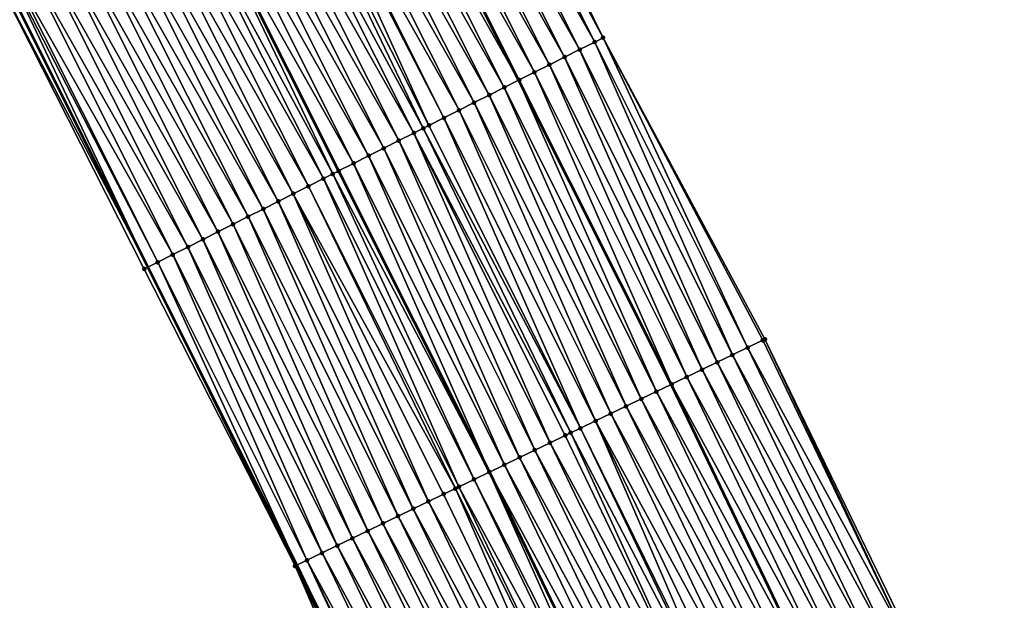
# Model space of a CAD drawing. Header units: feet. Extents: x 2017424 to 2024169, y 808042 to 818730.
# Tile 290 of 329: x 2023369 to 2023428, y 813389 to 813423. Entities that reach past the tile are written whole.
import ezdxf

# ---------------------------------------------------------------- set-up
doc = ezdxf.new("R2010")
doc.units = ezdxf.units.FT
doc.header["$MEASUREMENT"] = 0
for name, color, linetype, lineweight in [('EP_Travel Lane', 172, 'Continuous', 53), ('NB-Road Shots', 141, 'Continuous', 100), ('NB-Road X-Section', 40, 'Continuous', 13), ('STRIPING', 60, 'Continuous', 53)]:
    doc.layers.add(name, color=color, linetype=linetype, lineweight=lineweight)
doc.layers.add('I-77-MM15-17_NB-Surface-BORDER', color=7, linetype='Continuous')
doc.layers.add('I-77-MM15-17_NB-Surface-TIN', color=7, linetype='Continuous')

msp = doc.modelspace()

# ---------------------------------------------------------------- linework, layer by layer
at = {"layer": 'EP_Travel Lane'}
for points in [[(2023371.449695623, 813472.892696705, 326.5938106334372), (2023380.795184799, 813455.2186298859, 327.1322374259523), (2023390.02364402, 813437.2493236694, 327.7013616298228), (2023399.01652294, 813419.3938933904, 328.2628721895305), (2023408.070872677, 813401.3761900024, 328.8787481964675), (2023416.724848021, 813383.3546452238, 329.4557956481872), (2023425.378866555, 813365.3330105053, 330.0292703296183), (2023434.013600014, 813347.2615687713, 330.5942036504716), (2023442.604009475, 813329.208721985, 331.1415502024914), (2023451.244811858, 813311.0108459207, 331.6882756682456), (2023459.569727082, 813292.8331343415, 332.2104554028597), (2023467.895474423, 813274.6536058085, 332.6426963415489), (2023476.173951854, 813256.3434352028, 333.0959689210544), (2023484.331741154, 813238.0878300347, 333.524981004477), (2023492.490207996, 813219.8307086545, 333.8725731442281), (2023500.523173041, 813201.4333243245, 334.2589934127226), (2023508.520427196, 813183.1079765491, 334.7354333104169), (2023516.398043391, 813164.4391800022, 335.2132492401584), (2023523.936204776, 813145.9174991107, 335.5720610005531), (2023531.473768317, 813127.3972871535, 336.0061725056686), (2023538.035511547, 813111.2747198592, 336.4128975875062)], [(2023349.812466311, 813461.4026989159, 325.0343733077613), (2023359.122251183, 813443.7109964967, 325.6116527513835), (2023368.103608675, 813426.1983722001, 326.1246406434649), (2023377.053830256, 813408.3229158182, 326.7262671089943), (2023385.875022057, 813390.6683212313, 327.3341789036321), (2023394.530190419, 813372.6468372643, 327.8946966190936), (2023403.185622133, 813354.6248049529, 328.4334368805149), (2023411.782368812, 813336.6339787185, 328.9825244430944), (2023420.372991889, 813318.5806830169, 329.511720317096), (2023428.858886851, 813300.7223830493, 330.0091307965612), (2023437.182147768, 813282.5422272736, 330.4622820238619), (2023445.505345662, 813264.3622091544, 330.9222415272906), (2023453.668458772, 813246.2685382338, 331.3327702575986), (2023461.811636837, 813228.006736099, 331.7760458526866), (2023469.954345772, 813209.7444997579, 332.2092411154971), (2023477.905692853, 813191.5243459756, 332.6469170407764), (2023485.902966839, 813173.1989527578, 333.1211007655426), (2023493.506200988, 813155.1350730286, 333.5747173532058), (2023501.008854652, 813136.601273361, 334.0327772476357), (2023508.511752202, 813118.0668712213, 334.4599838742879), (2023515.046099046, 813101.9250791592, 334.8106257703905)]]:
    msp.add_polyline3d(points, dxfattribs=at)
at = {"layer": 'I-77-MM15-17_NB-Surface-BORDER', "color": 3, "linetype": 'Continuous', "lineweight": -3}
for points in [[(2023445.196295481, 813264.2199732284, 330.8909590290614), (2023435.971374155, 813281.9846266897, 330.3250207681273), (2023427.644568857, 813300.1632838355, 329.8769377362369), (2023419.689188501, 813318.2532894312, 329.4455673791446), (2023410.367635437, 813335.9564294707, 328.8391103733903), (2023402.256806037, 813354.1756672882, 328.334848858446), (2023393.730660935, 813372.2604487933, 327.817301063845), (2023385.769890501, 813390.6175550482, 327.3253163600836), (2023376.831947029, 813408.2109168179, 326.7063107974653), (2023367.77600941, 813426.0329777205, 326.0941934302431), (2023358.658622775, 813443.4645329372, 325.5699992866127), (2023349.446842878, 813461.2084334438, 325.0046189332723), (2023340.102377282, 813478.8820201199, 324.4342454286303)], [(2023376.349225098, 813475.4955892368, 326.9813346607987), (2023385.594028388, 813457.7634023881, 327.3669662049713), (2023395.219188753, 813439.861277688, 327.8599278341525), (2023404.032405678, 813421.9148756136, 328.3969720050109), (2023413.62136411, 813404.0463406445, 329.0212054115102), (2023422.334390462, 813386.0538389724, 329.6202843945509), (2023430.380668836, 813367.7397636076, 330.175651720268), (2023439.014377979, 813349.6470870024, 330.78885682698), (2023447.551720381, 813331.5693578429, 331.3483854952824), (2023455.318126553, 813312.8794388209, 331.8512837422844), (2023463.962987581, 813294.8482935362, 332.3778491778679), (2023473.032376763, 813277.0099985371, 332.8437455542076)]]:
    msp.add_polyline3d(points, dxfattribs=at)
at = {"layer": 'I-77-MM15-17_NB-Surface-TIN', "color": 128, "linetype": 'Continuous', "lineweight": -3}
for points in [[(2023403.531867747, 813421.6632609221, 328.3822950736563), (2023394.56680422, 813439.5332059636, 327.8371359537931), (2023393.673349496, 813439.0840519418, 327.8102210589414)], [(2023404.032405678, 813421.9148756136, 328.3969720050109), (2023395.219188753, 813439.861277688, 327.8599278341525), (2023394.56680422, 813439.5332059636, 327.8371359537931)], [(2023403.531867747, 813421.6632609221, 328.3822950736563), (2023404.032405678, 813421.9148756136, 328.3969720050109), (2023394.56680422, 813439.5332059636, 327.8371359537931)], [(2023402.638348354, 813421.2142358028, 328.3600893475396), (2023393.673349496, 813439.0840519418, 327.8102210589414), (2023392.779874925, 813438.6349374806, 327.784751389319)], [(2023402.638348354, 813421.2142358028, 328.3600893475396), (2023403.531867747, 813421.6632609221, 328.3822950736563), (2023393.673349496, 813439.0840519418, 327.8102210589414)], [(2023400.851338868, 813420.3161271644, 328.3135444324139), (2023391.886425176, 813438.1857735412, 327.7574741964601), (2023390.993032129, 813437.7364965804, 327.7260680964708)], [(2023401.744824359, 813420.7652198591, 328.3382188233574), (2023392.779874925, 813438.6349374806, 327.784751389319), (2023391.886425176, 813438.1857735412, 327.7574741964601)], [(2023400.851338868, 813420.3161271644, 328.3135444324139), (2023401.744824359, 813420.7652198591, 328.3382188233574), (2023391.886425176, 813438.1857735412, 327.7574741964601)], [(2023401.744824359, 813420.7652198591, 328.3382188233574), (2023402.638348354, 813421.2142358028, 328.3600893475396), (2023392.779874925, 813438.6349374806, 327.784751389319)], [(2023399.957843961, 813419.8670532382, 328.2895556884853), (2023390.993032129, 813437.7364965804, 327.7260680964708), (2023390.099496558, 813437.2875037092, 327.7050403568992)], [(2023399.957843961, 813419.8670532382, 328.2895556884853), (2023400.851338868, 813420.3161271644, 328.3135444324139), (2023390.993032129, 813437.7364965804, 327.7260680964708)], [(2023389.206267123, 813436.8379006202, 327.6617201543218), (2023399.01652294, 813419.3938933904, 328.2628721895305), (2023390.02364402, 813437.2493236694, 327.7013616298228)], [(2023399.064357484, 813419.4179625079, 328.2649530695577), (2023390.099496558, 813437.2875037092, 327.7050403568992), (2023390.02364402, 813437.2493236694, 327.7013616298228)], [(2023399.064357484, 813419.4179625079, 328.2649530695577), (2023390.02364402, 813437.2493236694, 327.7013616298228), (2023399.01652294, 813419.3938933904, 328.2628721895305)], [(2023399.064357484, 813419.4179625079, 328.2649530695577), (2023399.957843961, 813419.8670532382, 328.2895556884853), (2023390.099496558, 813437.2875037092, 327.7050403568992)], [(2023398.171066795, 813418.9684815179, 328.2260934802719), (2023389.206267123, 813436.8379006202, 327.6617201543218), (2023388.313323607, 813436.3877276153, 327.5975797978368)], [(2023398.171066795, 813418.9684815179, 328.2260934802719), (2023399.01652294, 813419.3938933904, 328.2628721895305), (2023389.206267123, 813436.8379006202, 327.6617201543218)], [(2023396.384801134, 813418.0688902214, 328.1253841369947), (2023387.420194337, 813435.9379248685, 327.5469656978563), (2023386.52714878, 813435.4879552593, 327.4902557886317)], [(2023397.277967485, 813418.5186190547, 328.1732979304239), (2023388.313323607, 813436.3877276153, 327.5975797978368), (2023387.420194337, 813435.9379248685, 327.5469656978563)], [(2023396.384801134, 813418.0688902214, 328.1253841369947), (2023397.277967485, 813418.5186190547, 328.1732979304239), (2023387.420194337, 813435.9379248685, 327.5469656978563)], [(2023397.277967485, 813418.5186190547, 328.1732979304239), (2023398.171066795, 813418.9684815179, 328.2260934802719), (2023388.313323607, 813436.3877276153, 327.5975797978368)], [(2023395.491705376, 813417.6190206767, 328.0723298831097), (2023386.52714878, 813435.4879552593, 327.4902557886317), (2023385.634072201, 813435.0380474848, 327.4358048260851)], [(2023395.491705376, 813417.6190206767, 328.0723298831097), (2023396.384801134, 813418.0688902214, 328.1253841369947), (2023386.52714878, 813435.4879552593, 327.4902557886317)], [(2023393.705501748, 813416.7193057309, 327.96710339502), (2023385.445717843, 813434.9431426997, 327.423825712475), (2023384.741056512, 813434.5880183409, 327.3769199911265)], [(2023394.598610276, 813417.1691498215, 328.019227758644), (2023385.634072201, 813435.0380474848, 327.4358048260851), (2023385.445717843, 813434.9431426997, 327.423825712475)], [(2023393.705501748, 813416.7193057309, 327.96710339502), (2023394.598610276, 813417.1691498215, 328.019227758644), (2023385.445717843, 813434.9431426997, 327.423825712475)], [(2023394.598610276, 813417.1691498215, 328.019227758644), (2023395.491705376, 813417.6190206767, 328.0723298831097), (2023385.634072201, 813435.0380474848, 327.4358048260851)], [(2023392.812449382, 813416.2693496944, 327.9108894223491), (2023383.848099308, 813434.1378726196, 327.3137763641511), (2023382.955213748, 813433.6875840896, 327.2454156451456)], [(2023393.375175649, 813416.5528973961, 327.9469926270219), (2023384.741056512, 813434.5880183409, 327.3769199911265), (2023383.848099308, 813434.1378726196, 327.3137763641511)], [(2023392.812449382, 813416.2693496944, 327.9108894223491), (2023393.375175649, 813416.5528973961, 327.9469926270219), (2023383.848099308, 813434.1378726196, 327.3137763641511)], [(2023393.375175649, 813416.5528973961, 327.9469926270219), (2023393.705501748, 813416.7193057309, 327.96710339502), (2023384.741056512, 813434.5880183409, 327.3769199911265)], [(2023391.919518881, 813415.8191507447, 327.8458013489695), (2023382.955213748, 813433.6875840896, 327.2454156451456), (2023382.062350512, 813433.2372510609, 327.1754293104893)], [(2023391.919518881, 813415.8191507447, 327.8458013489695), (2023392.812449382, 813416.2693496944, 327.9108894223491), (2023382.955213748, 813433.6875840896, 327.2454156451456)], [(2023391.026551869, 813415.3690245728, 327.783371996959), (2023382.062350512, 813433.2372510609, 327.1754293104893), (2023381.16939456, 813432.7871028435, 327.1121944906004)], [(2023391.026551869, 813415.3690245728, 327.783371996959), (2023391.919518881, 813415.8191507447, 327.8458013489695), (2023382.062350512, 813433.2372510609, 327.1754293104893)], [(2023389.240588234, 813414.4688312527, 327.6606695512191), (2023380.27643078, 813432.3369702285, 327.049529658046), (2023379.392026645, 813431.8911783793, 326.9882228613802)], [(2023390.133580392, 813414.9189072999, 327.7212677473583), (2023381.16939456, 813432.7871028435, 327.1121944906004), (2023380.27643078, 813432.3369702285, 327.049529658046)], [(2023389.240588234, 813414.4688312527, 327.6606695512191), (2023390.133580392, 813414.9189072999, 327.7212677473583), (2023380.27643078, 813432.3369702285, 327.049529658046)], [(2023390.133580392, 813414.9189072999, 327.7212677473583), (2023391.026551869, 813415.3690245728, 327.783371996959), (2023381.16939456, 813432.7871028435, 327.1121944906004)], [(2023388.00380945, 813413.8456203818, 327.5807322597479), (2023379.38345651, 813431.8868585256, 326.9876287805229), (2023378.490525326, 813431.4366609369, 326.9225903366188)], [(2023379.38345651, 813431.8868585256, 326.9876287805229), (2023388.356058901, 813414.0232423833, 327.6071202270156), (2023379.392026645, 813431.8911783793, 326.9882228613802)], [(2023388.347506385, 813414.0189339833, 327.6066024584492), (2023388.356058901, 813414.0232423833, 327.6071202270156), (2023379.38345651, 813431.8868585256, 326.9876287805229)], [(2023388.00380945, 813413.8456203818, 327.5807322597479), (2023388.347506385, 813414.0189339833, 327.6066024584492), (2023379.38345651, 813431.8868585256, 326.9876287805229)], [(2023389.240588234, 813414.4688312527, 327.6606695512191), (2023379.392026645, 813431.8911783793, 326.9882228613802), (2023388.356058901, 813414.0232423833, 327.6071202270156)], [(2023387.454672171, 813413.5685431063, 327.5345029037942), (2023378.490525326, 813431.4366609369, 326.9225903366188), (2023377.597576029, 813430.9864994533, 326.8588708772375)], [(2023387.454672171, 813413.5685431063, 327.5345029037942), (2023388.00380945, 813413.8456203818, 327.5807322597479), (2023378.490525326, 813431.4366609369, 326.9225903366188)], [(2023386.561751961, 813413.1183236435, 327.4686654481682), (2023377.597576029, 813430.9864994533, 326.8588708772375), (2023376.704711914, 813430.5361681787, 326.7889486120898)], [(2023386.561751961, 813413.1183236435, 327.4686654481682), (2023387.454672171, 813413.5685431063, 327.5345029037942), (2023377.597576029, 813430.9864994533, 326.8588708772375)], [(2023384.775975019, 813412.2177581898, 327.3323682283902), (2023375.811813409, 813430.0859054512, 326.7215305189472), (2023374.918827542, 813429.635816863, 326.6604740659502)], [(2023385.668828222, 813412.6681112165, 327.4030850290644), (2023376.704711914, 813430.5361681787, 326.7889486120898), (2023375.811813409, 813430.0859054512, 326.7215305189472)], [(2023384.775975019, 813412.2177581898, 327.3323682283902), (2023385.668828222, 813412.6681112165, 327.4030850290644), (2023375.811813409, 813430.0859054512, 326.7215305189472)], [(2023385.668828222, 813412.6681112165, 327.4030850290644), (2023386.561751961, 813413.1183236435, 327.4686654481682), (2023376.704711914, 813430.5361681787, 326.7889486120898)], [(2023383.88307331, 813411.7675018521, 327.2651836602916), (2023374.918827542, 813429.635816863, 326.6604740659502), (2023374.025832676, 813429.1857462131, 326.6000729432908)], [(2023383.88307331, 813411.7675018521, 327.2651836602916), (2023384.775975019, 813412.2177581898, 327.3323682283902), (2023374.918827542, 813429.635816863, 326.6604740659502)], [(2023382.990168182, 813411.3172523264, 327.1982479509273), (2023374.025832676, 813429.1857462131, 326.6000729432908), (2023373.132886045, 813428.7355794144, 326.5361593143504)], [(2023382.990168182, 813411.3172523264, 327.1982479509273), (2023383.88307331, 813411.7675018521, 327.2651836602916), (2023374.025832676, 813429.1857462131, 326.6000729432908)], [(2023381.204362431, 813410.4167442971, 327.0640485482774), (2023372.240016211, 813428.2852595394, 326.4666534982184), (2023371.34717881, 813427.8348750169, 326.3947859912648)], [(2023382.097236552, 813410.8670556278, 327.1332421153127), (2023373.132886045, 813428.7355794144, 326.5361593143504), (2023372.240016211, 813428.2852595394, 326.4666534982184)], [(2023381.204362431, 813410.4167442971, 327.0640485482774), (2023382.097236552, 813410.8670556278, 327.1332421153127), (2023372.240016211, 813428.2852595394, 326.4666534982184)], [(2023382.097236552, 813410.8670556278, 327.1332421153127), (2023382.990168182, 813411.3172523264, 327.1982479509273), (2023373.132886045, 813428.7355794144, 326.5361593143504)], [(2023380.311525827, 813409.9663581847, 326.9921230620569), (2023371.34717881, 813427.8348750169, 326.3947859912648), (2023370.454378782, 813427.3844159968, 326.3201969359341)], [(2023380.311525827, 813409.9663581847, 326.9921230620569), (2023381.204362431, 813410.4167442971, 327.0640485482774), (2023371.34717881, 813427.8348750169, 326.3947859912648)], [(2023379.418699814, 813409.5159509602, 326.9194263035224), (2023370.454378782, 813427.3844159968, 326.3201969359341), (2023369.56154727, 813426.9340197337, 326.2479005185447)], [(2023379.418699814, 813409.5159509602, 326.9194263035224), (2023380.311525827, 813409.9663581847, 326.9921230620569), (2023370.454378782, 813427.3844159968, 326.3201969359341)], [(2023377.632988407, 813408.6152548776, 326.778356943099), (2023368.668702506, 813426.4836498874, 326.17656915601), (2023368.481436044, 813426.3891252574, 326.1597560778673)], [(2023378.525835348, 813409.0656203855, 326.8495297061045), (2023369.56154727, 813426.9340197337, 326.2479005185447), (2023368.668702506, 813426.4836498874, 326.17656915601)], [(2023377.632988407, 813408.6152548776, 326.778356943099), (2023378.525835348, 813409.0656203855, 326.8495297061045), (2023368.668702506, 813426.4836498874, 326.17656915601)], [(2023378.525835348, 813409.0656203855, 326.8495297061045), (2023379.418699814, 813409.5159509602, 326.9194263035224), (2023369.56154727, 813426.9340197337, 326.2479005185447)], [(2023367.77600941, 813426.0329777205, 326.0941934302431), (2023377.053830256, 813408.3229158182, 326.7262671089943), (2023368.103608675, 813426.1983722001, 326.1246406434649)], [(2023376.831947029, 813408.2109168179, 326.7063107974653), (2023377.053830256, 813408.3229158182, 326.7262671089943), (2023367.77600941, 813426.0329777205, 326.0941934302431)], [(2023368.481436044, 813426.3891252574, 326.1597560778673), (2023368.103608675, 813426.1983722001, 326.1246406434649), (2023377.053830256, 813408.3229158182, 326.7262671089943)], [(2023377.632988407, 813408.6152548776, 326.778356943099), (2023368.481436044, 813426.3891252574, 326.1597560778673), (2023377.053830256, 813408.3229158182, 326.7262671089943)], [(2023412.596260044, 813403.5531519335, 328.9933985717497), (2023404.032405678, 813421.9148756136, 328.3969720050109), (2023403.531867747, 813421.6632609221, 328.3822950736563)], [(2023412.596260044, 813403.5531519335, 328.9933985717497), (2023413.497393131, 813403.9866950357, 329.0177837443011), (2023404.032405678, 813421.9148756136, 328.3969720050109)], [(2023413.497393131, 813403.9866950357, 329.0177837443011), (2023413.62136411, 813404.0463406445, 329.0212054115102), (2023404.032405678, 813421.9148756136, 328.3969720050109)], [(2023411.695104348, 813403.119655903, 328.9708829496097), (2023403.531867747, 813421.6632609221, 328.3822950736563), (2023402.638348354, 813421.2142358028, 328.3600893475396)], [(2023411.695104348, 813403.119655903, 328.9708829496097), (2023412.596260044, 813403.5531519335, 328.9933985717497), (2023403.531867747, 813421.6632609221, 328.3822950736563)], [(2023409.892758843, 813402.2527348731, 328.928672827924), (2023401.744824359, 813420.7652198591, 328.3382188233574), (2023400.851338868, 813420.3161271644, 328.3135444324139)], [(2023410.793923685, 813402.6862118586, 328.9504320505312), (2023402.638348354, 813421.2142358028, 328.3600893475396), (2023401.744824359, 813420.7652198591, 328.3382188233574)], [(2023409.892758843, 813402.2527348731, 328.928672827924), (2023410.793923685, 813402.6862118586, 328.9504320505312), (2023401.744824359, 813420.7652198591, 328.3382188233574)], [(2023410.793923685, 813402.6862118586, 328.9504320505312), (2023411.695104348, 813403.119655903, 328.9708829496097), (2023402.638348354, 813421.2142358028, 328.3600893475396)], [(2023408.991621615, 813401.8192003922, 328.9046300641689), (2023400.851338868, 813420.3161271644, 328.3135444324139), (2023399.957843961, 813419.8670532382, 328.2895556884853)], [(2023408.991621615, 813401.8192003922, 328.9046300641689), (2023409.892758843, 813402.2527348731, 328.928672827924), (2023400.851338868, 813420.3161271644, 328.3135444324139)], [(2023408.090495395, 813401.385642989, 328.87967690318), (2023399.957843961, 813419.8670532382, 328.2895556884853), (2023399.064357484, 813419.4179625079, 328.2649530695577)], [(2023408.090495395, 813401.385642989, 328.87967690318), (2023408.991621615, 813401.8192003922, 328.9046300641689), (2023399.957843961, 813419.8670532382, 328.2895556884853)], [(2023406.288788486, 813400.5173923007, 328.7846568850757), (2023398.171066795, 813418.9684815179, 328.2260934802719), (2023397.277967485, 813418.5186190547, 328.1732979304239)], [(2023407.189583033, 813400.9516403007, 328.8370383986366), (2023399.01652294, 813419.3938933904, 328.2628721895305), (2023398.171066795, 813418.9684815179, 328.2260934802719)], [(2023406.288788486, 813400.5173923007, 328.7846568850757), (2023407.189583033, 813400.9516403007, 328.8370383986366), (2023398.171066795, 813418.9684815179, 328.2260934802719)], [(2023399.064357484, 813419.4179625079, 328.2649530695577), (2023399.01652294, 813419.3938933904, 328.2628721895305), (2023408.070872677, 813401.3761900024, 328.8787481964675)], [(2023407.189583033, 813400.9516403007, 328.8370383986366), (2023408.070872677, 813401.3761900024, 328.8787481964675), (2023399.01652294, 813419.3938933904, 328.2628721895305)], [(2023408.090495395, 813401.385642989, 328.87967690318), (2023399.064357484, 813419.4179625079, 328.2649530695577), (2023408.070872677, 813401.3761900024, 328.8787481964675)], [(2023405.387959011, 813400.083217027, 328.7351638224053), (2023397.277967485, 813418.5186190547, 328.1732979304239), (2023396.384801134, 813418.0688902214, 328.1253841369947)], [(2023405.387959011, 813400.083217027, 328.7351638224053), (2023406.288788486, 813400.5173923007, 328.7846568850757), (2023397.277967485, 813418.5186190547, 328.1732979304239)], [(2023404.487159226, 813399.6489799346, 328.683215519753), (2023396.384801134, 813418.0688902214, 328.1253841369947), (2023395.491705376, 813417.6190206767, 328.0723298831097)], [(2023404.487159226, 813399.6489799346, 328.683215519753), (2023405.387959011, 813400.083217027, 328.7351638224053), (2023396.384801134, 813418.0688902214, 328.1253841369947)], [(2023402.685496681, 813398.7806368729, 328.58452671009), (2023394.598610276, 813417.1691498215, 328.019227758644), (2023393.705501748, 813416.7193057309, 327.96710339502)], [(2023403.586321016, 813399.2148228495, 328.6344448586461), (2023395.491705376, 813417.6190206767, 328.0723298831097), (2023394.598610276, 813417.1691498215, 328.019227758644)], [(2023402.685496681, 813398.7806368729, 328.58452671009), (2023403.586321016, 813399.2148228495, 328.6344448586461), (2023394.598610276, 813417.1691498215, 328.019227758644)], [(2023403.586321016, 813399.2148228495, 328.6344448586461), (2023404.487159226, 813399.6489799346, 328.683215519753), (2023395.491705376, 813417.6190206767, 328.0723298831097)], [(2023402.114445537, 813398.5053282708, 328.5506509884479), (2023393.375175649, 813416.5528973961, 327.9469926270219), (2023392.812449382, 813416.2693496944, 327.9108894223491)], [(2023402.685496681, 813398.7806368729, 328.58452671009), (2023393.705501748, 813416.7193057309, 327.96710339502), (2023393.375175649, 813416.5528973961, 327.9469926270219)], [(2023402.114445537, 813398.5053282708, 328.5506509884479), (2023402.685496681, 813398.7806368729, 328.58452671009), (2023393.375175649, 813416.5528973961, 327.9469926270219)], [(2023400.884046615, 813397.9118513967, 328.4682665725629), (2023392.812449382, 813416.2693496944, 327.9108894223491), (2023391.919518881, 813415.8191507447, 327.8458013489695)], [(2023400.884046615, 813397.9118513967, 328.4682665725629), (2023401.784727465, 813398.3463361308, 328.5300504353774), (2023392.812449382, 813416.2693496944, 327.9108894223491)], [(2023401.784727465, 813398.3463361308, 328.5300504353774), (2023402.114445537, 813398.5053282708, 328.5506509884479), (2023392.812449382, 813416.2693496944, 327.9108894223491)], [(2023399.983367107, 813397.4773638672, 328.4063716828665), (2023391.919518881, 813415.8191507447, 327.8458013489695), (2023391.026551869, 813415.3690245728, 327.783371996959)], [(2023399.983367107, 813397.4773638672, 328.4063716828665), (2023400.884046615, 813397.9118513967, 328.4682665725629), (2023391.919518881, 813415.8191507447, 327.8458013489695)], [(2023398.181897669, 813396.6086187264, 328.291713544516), (2023390.133580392, 813414.9189072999, 327.7212677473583), (2023389.240588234, 813414.4688312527, 327.6606695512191)], [(2023399.082644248, 813397.0429666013, 328.3480617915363), (2023391.026551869, 813415.3690245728, 327.783371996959), (2023390.133580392, 813414.9189072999, 327.7212677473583)], [(2023398.181897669, 813396.6086187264, 328.291713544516), (2023399.082644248, 813397.0429666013, 328.3480617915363), (2023390.133580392, 813414.9189072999, 327.7212677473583)], [(2023399.082644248, 813397.0429666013, 328.3480617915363), (2023399.983367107, 813397.4773638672, 328.4063716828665), (2023391.026551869, 813415.3690245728, 327.783371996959)], [(2023389.240588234, 813414.4688312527, 327.6606695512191), (2023388.356058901, 813414.0232423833, 327.6071202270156), (2023397.289673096, 813396.178372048, 328.2356341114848)], [(2023398.181897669, 813396.6086187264, 328.291713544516), (2023389.240588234, 813414.4688312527, 327.6606695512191), (2023397.289673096, 813396.178372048, 328.2356341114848)], [(2023396.380479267, 813395.7397673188, 328.1728348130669), (2023388.00380945, 813413.8456203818, 327.5807322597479), (2023387.454672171, 813413.5685431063, 327.5345029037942)], [(2023397.281154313, 813396.1742641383, 328.235098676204), (2023388.347506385, 813414.0189339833, 327.6066024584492), (2023388.00380945, 813413.8456203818, 327.5807322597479)], [(2023396.380479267, 813395.7397673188, 328.1728348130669), (2023397.281154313, 813396.1742641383, 328.235098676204), (2023388.00380945, 813413.8456203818, 327.5807322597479)], [(2023397.281154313, 813396.1742641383, 328.235098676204), (2023388.356058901, 813414.0232423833, 327.6071202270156), (2023388.347506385, 813414.0189339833, 327.6066024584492)], [(2023397.281154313, 813396.1742641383, 328.235098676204), (2023397.289673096, 813396.178372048, 328.2356341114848), (2023388.356058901, 813414.0232423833, 327.6071202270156)], [(2023395.272069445, 813395.2048971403, 328.0910618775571), (2023386.561751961, 813413.1183236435, 327.4686654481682), (2023385.668828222, 813412.6681112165, 327.4030850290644)], [(2023395.479845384, 813395.3051847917, 328.1071669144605), (2023387.454672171, 813413.5685431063, 327.5345029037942), (2023386.561751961, 813413.1183236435, 327.4686654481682)], [(2023395.272069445, 813395.2048971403, 328.0910618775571), (2023395.479845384, 813395.3051847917, 328.1071669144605), (2023386.561751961, 813413.1183236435, 327.4686654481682)], [(2023395.479845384, 813395.3051847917, 328.1071669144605), (2023396.380479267, 813395.7397673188, 328.1728348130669), (2023387.454672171, 813413.5685431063, 327.5345029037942)], [(2023393.678780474, 813394.4355973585, 327.9590555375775), (2023385.668828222, 813412.6681112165, 327.4030850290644), (2023384.775975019, 813412.2177581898, 327.3323682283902)], [(2023393.678780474, 813394.4355973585, 327.9590555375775), (2023394.579308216, 813394.8704008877, 328.0335009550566), (2023385.668828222, 813412.6681112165, 327.4030850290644)], [(2023394.579308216, 813394.8704008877, 328.0335009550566), (2023395.272069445, 813395.2048971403, 328.0910618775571), (2023385.668828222, 813412.6681112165, 327.4030850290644)], [(2023392.778178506, 813394.0009483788, 327.8907483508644), (2023384.775975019, 813412.2177581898, 327.3323682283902), (2023383.88307331, 813411.7675018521, 327.2651836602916)], [(2023392.778178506, 813394.0009483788, 327.8907483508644), (2023393.678780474, 813394.4355973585, 327.9590555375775), (2023384.775975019, 813412.2177581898, 327.3323682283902)], [(2023390.976951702, 813393.1316980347, 327.7560251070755), (2023382.990168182, 813411.3172523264, 327.1982479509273), (2023382.097236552, 813410.8670556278, 327.1332421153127)], [(2023391.877566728, 813393.5663198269, 327.8232524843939), (2023383.88307331, 813411.7675018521, 327.2651836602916), (2023382.990168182, 813411.3172523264, 327.1982479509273)], [(2023390.976951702, 813393.1316980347, 327.7560251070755), (2023391.877566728, 813393.5663198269, 327.8232524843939), (2023382.990168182, 813411.3172523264, 327.1982479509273)], [(2023391.877566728, 813393.5663198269, 327.8232524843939), (2023392.778178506, 813394.0009483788, 327.8907483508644), (2023383.88307331, 813411.7675018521, 327.2651836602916)], [(2023390.076408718, 813392.6969262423, 327.6828401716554), (2023382.097236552, 813410.8670556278, 327.1332421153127), (2023381.204362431, 813410.4167442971, 327.0640485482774)], [(2023390.076408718, 813392.6969262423, 327.6828401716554), (2023390.976951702, 813393.1316980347, 327.7560251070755), (2023382.097236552, 813410.8670556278, 327.1332421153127)], [(2023389.175902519, 813392.2620778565, 327.6066131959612), (2023381.204362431, 813410.4167442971, 327.0640485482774), (2023380.311525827, 813409.9663581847, 326.9921230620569)], [(2023389.175902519, 813392.2620778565, 327.6066131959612), (2023390.076408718, 813392.6969262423, 327.6828401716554), (2023381.204362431, 813410.4167442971, 327.0640485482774)], [(2023388.275423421, 813391.8271730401, 327.528144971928), (2023380.311525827, 813409.9663581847, 326.9921230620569), (2023379.418699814, 813409.5159509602, 326.9194263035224)], [(2023388.275423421, 813391.8271730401, 327.528144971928), (2023389.175902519, 813392.2620778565, 327.6066131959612), (2023380.311525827, 813409.9663581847, 326.9921230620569)], [(2023386.474302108, 813390.9577030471, 327.3846979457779), (2023378.525835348, 813409.0656203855, 326.8495297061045), (2023377.632988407, 813408.6152548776, 326.778356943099)], [(2023387.374884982, 813391.392391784, 327.4545841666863), (2023379.418699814, 813409.5159509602, 326.9194263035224), (2023378.525835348, 813409.0656203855, 326.8495297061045)], [(2023386.474302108, 813390.9577030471, 327.3846979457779), (2023387.374884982, 813391.392391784, 327.4545841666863), (2023378.525835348, 813409.0656203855, 326.8495297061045)], [(2023387.374884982, 813391.392391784, 327.4545841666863), (2023388.275423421, 813391.8271730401, 327.528144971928), (2023379.418699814, 813409.5159509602, 326.9194263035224)], [(2023377.632988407, 813408.6152548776, 326.778356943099), (2023377.053830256, 813408.3229158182, 326.7262671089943), (2023385.875022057, 813390.6683212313, 327.3341789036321)], [(2023386.474302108, 813390.9577030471, 327.3846979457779), (2023377.632988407, 813408.6152548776, 326.778356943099), (2023385.875022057, 813390.6683212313, 327.3341789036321)], [(2023385.769890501, 813390.6175550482, 327.3253163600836), (2023377.053830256, 813408.3229158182, 326.7262671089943), (2023376.831947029, 813408.2109168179, 326.7063107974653)], [(2023385.769890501, 813390.6175550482, 327.3253163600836), (2023385.875022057, 813390.6683212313, 327.3341789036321), (2023377.053830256, 813408.3229158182, 326.7262671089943)], [(2023422.152132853, 813385.9661371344, 329.6148331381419), (2023413.497393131, 813403.9866950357, 329.0177837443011), (2023412.596260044, 813403.5531519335, 328.9933985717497)], [(2023422.152132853, 813385.9661371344, 329.6148331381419), (2023413.62136411, 813404.0463406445, 329.0212054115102), (2023413.497393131, 813403.9866950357, 329.0177837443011)], [(2023422.152132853, 813385.9661371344, 329.6148331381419), (2023422.334390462, 813386.0538389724, 329.6202843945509), (2023413.62136411, 813404.0463406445, 329.0212054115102)], [(2023421.251016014, 813385.5325601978, 329.5891041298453), (2023412.596260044, 813403.5531519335, 328.9933985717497), (2023411.695104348, 813403.119655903, 328.9708829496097)], [(2023421.251016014, 813385.5325601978, 329.5891041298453), (2023422.152132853, 813385.9661371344, 329.6148331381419), (2023412.596260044, 813403.5531519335, 328.9933985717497)], [(2023419.448764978, 813384.6654424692, 329.5390816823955), (2023410.793923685, 813402.6862118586, 328.9504320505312), (2023409.892758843, 813402.2527348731, 328.928672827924)], [(2023420.34989598, 813385.0989899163, 329.5636394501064), (2023411.695104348, 813403.119655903, 328.9708829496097), (2023410.793923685, 813402.6862118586, 328.9504320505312)], [(2023419.448764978, 813384.6654424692, 329.5390816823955), (2023420.34989598, 813385.0989899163, 329.5636394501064), (2023410.793923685, 813402.6862118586, 328.9504320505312)], [(2023420.34989598, 813385.0989899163, 329.5636394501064), (2023421.251016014, 813385.5325601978, 329.5891041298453), (2023411.695104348, 813403.119655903, 328.9708829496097)], [(2023418.547658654, 813384.2318436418, 329.51248323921), (2023409.892758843, 813402.2527348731, 328.928672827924), (2023408.991621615, 813401.8192003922, 328.9046300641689)], [(2023418.547658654, 813384.2318436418, 329.51248323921), (2023419.448764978, 813384.6654424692, 329.5390816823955), (2023409.892758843, 813402.2527348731, 328.928672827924)], [(2023407.189583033, 813400.9516403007, 328.8370383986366), (2023416.724848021, 813383.3546452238, 329.4557956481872), (2023408.070872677, 813401.3761900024, 328.8787481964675)], [(2023416.745476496, 813383.3645824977, 329.4567647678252), (2023408.090495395, 813401.385642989, 328.87967690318), (2023408.070872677, 813401.3761900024, 328.8787481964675)], [(2023416.745476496, 813383.3645824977, 329.4567647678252), (2023408.070872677, 813401.3761900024, 328.8787481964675), (2023416.724848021, 813383.3546452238, 329.4557956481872)], [(2023417.646550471, 813383.7982486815, 329.4860383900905), (2023408.991621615, 813401.8192003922, 328.9046300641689), (2023408.090495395, 813401.385642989, 328.87967690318)], [(2023416.745476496, 813383.3645824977, 329.4567647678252), (2023417.646550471, 813383.7982486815, 329.4860383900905), (2023408.090495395, 813401.385642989, 328.87967690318)], [(2023417.646550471, 813383.7982486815, 329.4860383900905), (2023418.547658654, 813384.2318436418, 329.51248323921), (2023408.991621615, 813401.8192003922, 328.9046300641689)], [(2023415.844560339, 813382.9305877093, 329.4144399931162), (2023407.189583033, 813400.9516403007, 328.8370383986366), (2023406.288788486, 813400.5173923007, 328.7846568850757)], [(2023415.844560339, 813382.9305877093, 329.4144399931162), (2023416.724848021, 813383.3546452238, 329.4557956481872), (2023407.189583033, 813400.9516403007, 328.8370383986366)], [(2023414.943736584, 813382.4964005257, 329.3644738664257), (2023406.288788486, 813400.5173923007, 328.7846568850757), (2023405.387959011, 813400.083217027, 328.7351638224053)], [(2023414.943736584, 813382.4964005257, 329.3644738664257), (2023415.844560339, 813382.9305877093, 329.4144399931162), (2023406.288788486, 813400.5173923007, 328.7846568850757)], [(2023413.142181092, 813381.627834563, 329.2569320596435), (2023404.487159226, 813399.6489799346, 328.683215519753), (2023403.586321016, 813399.2148228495, 328.6344448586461)], [(2023414.042952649, 813382.0621304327, 329.3112148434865), (2023405.387959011, 813400.083217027, 328.7351638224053), (2023404.487159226, 813399.6489799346, 328.683215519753)], [(2023413.142181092, 813381.627834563, 329.2569320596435), (2023414.042952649, 813382.0621304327, 329.3112148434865), (2023404.487159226, 813399.6489799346, 328.683215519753)], [(2023414.042952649, 813382.0621304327, 329.3112148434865), (2023414.943736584, 813382.4964005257, 329.3644738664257), (2023405.387959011, 813400.083217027, 328.7351638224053)], [(2023411.520070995, 813380.8457863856, 329.1602171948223), (2023403.586321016, 813399.2148228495, 328.6344448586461), (2023402.685496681, 813398.7806368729, 328.58452671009)], [(2023412.241406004, 813381.1935460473, 329.2029413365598), (2023413.142181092, 813381.627834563, 329.2569320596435), (2023403.586321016, 813399.2148228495, 328.6344448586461)], [(2023411.520070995, 813380.8457863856, 329.1602171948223), (2023412.241406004, 813381.1935460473, 329.2029413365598), (2023403.586321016, 813399.2148228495, 328.6344448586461)], [(2023410.439898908, 813380.3248793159, 329.0913973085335), (2023402.114445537, 813398.5053282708, 328.5506509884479), (2023401.784727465, 813398.3463361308, 328.5300504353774)], [(2023411.340629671, 813380.7592601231, 329.1490535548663), (2023402.685496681, 813398.7806368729, 328.58452671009), (2023402.114445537, 813398.5053282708, 328.5506509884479)], [(2023410.439898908, 813380.3248793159, 329.0913973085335), (2023411.340629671, 813380.7592601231, 329.1490535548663), (2023402.114445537, 813398.5053282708, 328.5506509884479)], [(2023411.340629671, 813380.7592601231, 329.1490535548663), (2023411.520070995, 813380.8457863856, 329.1602171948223), (2023402.685496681, 813398.7806368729, 328.58452671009)], [(2023409.539234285, 813379.8903607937, 329.0282714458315), (2023400.884046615, 813397.9118513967, 328.4682665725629), (2023399.983367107, 813397.4773638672, 328.4063716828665)], [(2023410.439898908, 813380.3248793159, 329.0913973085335), (2023401.784727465, 813398.3463361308, 328.5300504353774), (2023400.884046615, 813397.9118513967, 328.4682665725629)], [(2023409.539234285, 813379.8903607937, 329.0282714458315), (2023410.439898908, 813380.3248793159, 329.0913973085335), (2023400.884046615, 813397.9118513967, 328.4682665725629)], [(2023408.638589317, 813379.4558013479, 328.9635202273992), (2023399.983367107, 813397.4773638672, 328.4063716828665), (2023399.082644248, 813397.0429666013, 328.3480617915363)], [(2023408.638589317, 813379.4558013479, 328.9635202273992), (2023409.539234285, 813379.8903607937, 329.0282714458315), (2023399.983367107, 813397.4773638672, 328.4063716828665)], [(2023407.737874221, 813379.0213879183, 328.9045683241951), (2023399.082644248, 813397.0429666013, 328.3480617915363), (2023398.181897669, 813396.6086187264, 328.291713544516)], [(2023407.737874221, 813379.0213879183, 328.9045683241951), (2023408.638589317, 813379.4558013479, 328.9635202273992), (2023399.082644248, 813397.0429666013, 328.3480617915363)], [(2023405.445193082, 813377.9157303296, 328.7577008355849), (2023397.281154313, 813396.1742641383, 328.235098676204), (2023396.380479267, 813395.7397673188, 328.1728348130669)], [(2023397.281154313, 813396.1742641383, 328.235098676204), (2023405.944878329, 813378.1568113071, 328.7931030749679), (2023397.289673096, 813396.178372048, 328.2356341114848)], [(2023405.936372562, 813378.1527098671, 328.7925746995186), (2023405.944878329, 813378.1568113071, 328.7931030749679), (2023397.281154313, 813396.1742641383, 328.235098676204)], [(2023405.445193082, 813377.9157303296, 328.7577008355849), (2023405.936372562, 813378.1527098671, 328.7925746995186), (2023397.281154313, 813396.1742641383, 328.235098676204)], [(2023406.837123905, 813378.5870478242, 328.8485290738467), (2023398.181897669, 813396.6086187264, 328.291713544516), (2023397.289673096, 813396.178372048, 328.2356341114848)], [(2023406.837123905, 813378.5870478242, 328.8485290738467), (2023397.289673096, 813396.178372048, 328.2356341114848), (2023405.944878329, 813378.1568113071, 328.7931030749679)], [(2023406.837123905, 813378.5870478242, 328.8485290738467), (2023407.737874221, 813379.0213879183, 328.9045683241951), (2023398.181897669, 813396.6086187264, 328.291713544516)], [(2023405.035750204, 813377.7181033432, 328.7259536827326), (2023396.380479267, 813395.7397673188, 328.1728348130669), (2023395.479845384, 813395.3051847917, 328.1071669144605)], [(2023405.035750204, 813377.7181033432, 328.7259536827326), (2023405.445193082, 813377.9157303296, 328.7577008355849), (2023396.380479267, 813395.7397673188, 328.1728348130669)], [(2023403.234614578, 813376.8486631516, 328.5836902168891), (2023395.272069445, 813395.2048971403, 328.0910618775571), (2023394.579308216, 813394.8704008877, 328.0335009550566)], [(2023404.13518366, 813377.2833806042, 328.6547169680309), (2023395.479845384, 813395.3051847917, 328.1071669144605), (2023395.272069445, 813395.2048971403, 328.0910618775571)], [(2023403.234614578, 813376.8486631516, 328.5836902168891), (2023404.13518366, 813377.2833806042, 328.6547169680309), (2023395.272069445, 813395.2048971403, 328.0910618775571)], [(2023404.13518366, 813377.2833806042, 328.6547169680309), (2023405.035750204, 813377.7181033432, 328.7259536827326), (2023395.479845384, 813395.3051847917, 328.1071669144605)], [(2023402.334069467, 813376.4138957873, 328.5106811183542), (2023393.678780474, 813394.4355973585, 327.9590555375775), (2023392.778178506, 813394.0009483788, 327.8907483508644)], [(2023403.234614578, 813376.8486631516, 328.5836902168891), (2023394.579308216, 813394.8704008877, 328.0335009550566), (2023393.678780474, 813394.4355973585, 327.9590555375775)], [(2023402.334069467, 813376.4138957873, 328.5106811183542), (2023403.234614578, 813376.8486631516, 328.5836902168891), (2023393.678780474, 813394.4355973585, 327.9590555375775)], [(2023401.433460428, 813375.9792615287, 328.4429585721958), (2023392.778178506, 813394.0009483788, 327.8907483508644), (2023391.877566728, 813393.5663198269, 327.8232524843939)], [(2023401.433460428, 813375.9792615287, 328.4429585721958), (2023402.334069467, 813376.4138957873, 328.5106811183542), (2023392.778178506, 813394.0009483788, 327.8907483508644)], [(2023400.53283232, 813375.544666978, 328.3768130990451), (2023391.877566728, 813393.5663198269, 327.8232524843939), (2023390.976951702, 813393.1316980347, 327.7560251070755)], [(2023400.53283232, 813375.544666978, 328.3768130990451), (2023401.433460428, 813375.9792615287, 328.4429585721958), (2023391.877566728, 813393.5663198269, 327.8232524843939)], [(2023398.731700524, 813374.6752188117, 328.2342328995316), (2023390.076408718, 813392.6969262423, 327.6828401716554), (2023389.175902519, 813392.2620778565, 327.6066131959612)], [(2023399.632244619, 813375.1099882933, 328.3073260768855), (2023390.976951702, 813393.1316980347, 327.7560251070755), (2023390.076408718, 813392.6969262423, 327.6828401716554)], [(2023398.731700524, 813374.6752188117, 328.2342328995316), (2023399.632244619, 813375.1099882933, 328.3073260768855), (2023390.076408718, 813392.6969262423, 327.6828401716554)], [(2023399.632244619, 813375.1099882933, 328.3073260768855), (2023400.53283232, 813375.544666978, 328.3768130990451), (2023390.976951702, 813393.1316980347, 327.7560251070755)], [(2023397.831156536, 813374.2404491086, 328.1611309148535), (2023389.175902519, 813392.2620778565, 327.6066131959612), (2023388.275423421, 813391.8271730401, 327.528144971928)], [(2023397.831156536, 813374.2404491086, 328.1611309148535), (2023398.731700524, 813374.6752188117, 328.2342328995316), (2023389.175902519, 813392.2620778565, 327.6066131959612)], [(2023396.930617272, 813373.8056695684, 328.0876382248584), (2023388.275423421, 813391.8271730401, 327.528144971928), (2023387.374884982, 813391.392391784, 327.4545841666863)], [(2023396.930617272, 813373.8056695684, 328.0876382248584), (2023397.831156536, 813374.2404491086, 328.1611309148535), (2023388.275423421, 813391.8271730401, 327.528144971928)], [(2023394.921037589, 813372.8356212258, 327.9292818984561), (2023386.474302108, 813390.9577030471, 327.3846979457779), (2023385.875022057, 813390.6683212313, 327.3341789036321)], [(2023396.030059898, 813373.3709277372, 328.0156432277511), (2023387.374884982, 813391.392391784, 327.4545841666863), (2023386.474302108, 813390.9577030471, 327.3846979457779)], [(2023395.129472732, 813372.9362479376, 327.9461119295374), (2023396.030059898, 813373.3709277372, 328.0156432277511), (2023386.474302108, 813390.9577030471, 327.3846979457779)], [(2023394.921037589, 813372.8356212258, 327.9292818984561), (2023395.129472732, 813372.9362479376, 327.9461119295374), (2023386.474302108, 813390.9577030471, 327.3846979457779)], [(2023396.030059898, 813373.3709277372, 328.0156432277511), (2023396.930617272, 813373.8056695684, 328.0876382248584), (2023387.374884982, 813391.392391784, 327.4545841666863)], [(2023385.769890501, 813390.6175550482, 327.3253163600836), (2023394.530190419, 813372.6468372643, 327.8946966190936), (2023385.875022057, 813390.6683212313, 327.3341789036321)], [(2023394.418823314, 813372.5930455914, 327.8848419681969), (2023394.530190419, 813372.6468372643, 327.8946966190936), (2023385.769890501, 813390.6175550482, 327.3253163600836)], [(2023394.418823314, 813372.5930455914, 327.8848419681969), (2023385.769890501, 813390.6175550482, 327.3253163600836), (2023393.730660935, 813372.2604487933, 327.817301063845)], [(2023394.921037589, 813372.8356212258, 327.9292818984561), (2023385.875022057, 813390.6683212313, 327.3341789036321), (2023394.530190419, 813372.6468372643, 327.8946966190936)]]:
    msp.add_3dface(points, dxfattribs=at)
at = {"layer": 'NB-Road Shots', "lineweight": 100}
for p in [(2023404.032405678, 813421.9148756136, 328.3969720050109), (2023403.531867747, 813421.6632609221, 328.3822950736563), (2023401.744824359, 813420.7652198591, 328.3382188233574), (2023402.638348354, 813421.2142358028, 328.3600893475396), (2023400.851338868, 813420.3161271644, 328.3135444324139), (2023399.957843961, 813419.8670532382, 328.2895556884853), (2023398.171066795, 813418.9684815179, 328.2260934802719), (2023399.064357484, 813419.4179625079, 328.2649530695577), (2023397.277967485, 813418.5186190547, 328.1732979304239), (2023396.384801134, 813418.0688902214, 328.1253841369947), (2023394.598610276, 813417.1691498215, 328.019227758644), (2023395.491705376, 813417.6190206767, 328.0723298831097), (2023393.375175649, 813416.5528973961, 327.9469926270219), (2023393.705501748, 813416.7193057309, 327.96710339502), (2023392.812449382, 813416.2693496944, 327.9108894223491), (2023391.919518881, 813415.8191507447, 327.8458013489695), (2023390.133580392, 813414.9189072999, 327.7212677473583), (2023391.026551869, 813415.3690245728, 327.783371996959), (2023389.240588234, 813414.4688312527, 327.6606695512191), (2023388.00380945, 813413.8456203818, 327.5807322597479), (2023388.347506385, 813414.0189339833, 327.6066024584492), (2023386.561751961, 813413.1183236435, 327.4686654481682), (2023387.454672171, 813413.5685431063, 327.5345029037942), (2023385.668828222, 813412.6681112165, 327.4030850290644), (2023384.775975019, 813412.2177581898, 327.3323682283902), (2023382.990168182, 813411.3172523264, 327.1982479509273), (2023383.88307331, 813411.7675018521, 327.2651836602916), (2023382.097236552, 813410.8670556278, 327.1332421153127), (2023381.204362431, 813410.4167442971, 327.0640485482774), (2023380.311525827, 813409.9663581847, 326.9921230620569), (2023378.525835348, 813409.0656203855, 326.8495297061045), (2023379.418699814, 813409.5159509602, 326.9194263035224), (2023377.632988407, 813408.6152548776, 326.778356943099), (2023376.831947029, 813408.2109168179, 326.7063107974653), (2023413.497393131, 813403.9866950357, 329.0177837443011), (2023413.62136411, 813404.0463406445, 329.0212054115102), (2023412.596260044, 813403.5531519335, 328.9933985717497), (2023410.793923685, 813402.6862118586, 328.9504320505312), (2023411.695104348, 813403.119655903, 328.9708829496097), (2023409.892758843, 813402.2527348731, 328.928672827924), (2023408.090495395, 813401.385642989, 328.87967690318), (2023408.991621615, 813401.8192003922, 328.9046300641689), (2023407.189583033, 813400.9516403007, 328.8370383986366), (2023406.288788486, 813400.5173923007, 328.7846568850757), (2023404.487159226, 813399.6489799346, 328.683215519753), (2023405.387959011, 813400.083217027, 328.7351638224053), (2023403.586321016, 813399.2148228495, 328.6344448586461), (2023402.114445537, 813398.5053282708, 328.5506509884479), (2023402.685496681, 813398.7806368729, 328.58452671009), (2023400.884046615, 813397.9118513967, 328.4682665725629), (2023401.784727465, 813398.3463361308, 328.5300504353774), (2023399.983367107, 813397.4773638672, 328.4063716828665), (2023399.082644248, 813397.0429666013, 328.3480617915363), (2023397.281154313, 813396.1742641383, 328.235098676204), (2023398.181897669, 813396.6086187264, 328.291713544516), (2023396.380479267, 813395.7397673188, 328.1728348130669), (2023395.272069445, 813395.2048971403, 328.0910618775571), (2023395.479845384, 813395.3051847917, 328.1071669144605), (2023393.678780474, 813394.4355973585, 327.9590555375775), (2023394.579308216, 813394.8704008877, 328.0335009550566), (2023392.778178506, 813394.0009483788, 327.8907483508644), (2023391.877566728, 813393.5663198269, 327.8232524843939), (2023390.076408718, 813392.6969262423, 327.6828401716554), (2023390.976951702, 813393.1316980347, 327.7560251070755), (2023389.175902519, 813392.2620778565, 327.6066131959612), (2023388.275423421, 813391.8271730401, 327.528144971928), (2023386.474302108, 813390.9577030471, 327.3846979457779), (2023387.374884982, 813391.392391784, 327.4545841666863), (2023385.769890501, 813390.6175550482, 327.3253163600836)]:
    msp.add_point(p, dxfattribs=at)
at = {"layer": 'NB-Road X-Section', "extrusion": (0.448207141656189, -0.8934054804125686, 0.03061054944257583), "elevation": 180198.593554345, "flags": 128}
msp.add_lwpolyline([(2173320.208447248, -5190.013091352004), (2173319.648225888, -5190.027775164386), (2173318.648225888, -5190.049991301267), (2173317.648225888, -5190.071872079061), (2173316.648225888, -5190.096558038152), (2173315.648225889, -5190.120558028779), (2173314.648225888, -5190.14517218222), (2173313.648225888, -5190.184049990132), (2173312.648225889, -5190.236870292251), (2173311.648225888, -5190.28480654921), (2173310.648225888, -5190.337885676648), (2173309.648225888, -5190.39101269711), (2173308.648225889, -5190.443161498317), (2173308.278352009, -5190.463281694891), (2173307.648225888, -5190.499401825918), (2173306.648225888, -5190.564520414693), (2173305.648225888, -5190.626979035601), (2173304.648225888, -5190.689112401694), (2173303.648225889, -5190.749739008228), (2173302.648225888, -5190.803831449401), (2173302.26330439, -5190.829713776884), (2173301.648225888, -5190.875964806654), (2173300.648225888, -5190.941833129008), (2173299.648225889, -5191.00744429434), (2173298.648225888, -5191.078194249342), (2173297.648225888, -5191.145410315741), (2173296.648225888, -5191.212377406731), (2173295.648225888, -5191.277413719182), (2173294.648225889, -5191.346639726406), (2173293.648225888, -5191.418598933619), (2173292.648225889, -5191.491329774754), (2173291.648225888, -5191.561259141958), (2173290.648225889, -5191.632465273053), (2173289.750923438, -5191.704545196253)], dxfattribs=at)
at = {"layer": 'NB-Road X-Section', "extrusion": (0.4327603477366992, -0.9010765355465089, 0.02792057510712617), "elevation": 142723.0687818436, "flags": 128}
msp.add_lwpolyline([(2176107.92096031, -3657.314779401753), (2176107.783387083, -3657.318202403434), (2176106.783387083, -3657.342597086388), (2176105.783387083, -3657.365121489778), (2176104.783387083, -3657.385580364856), (2176103.783387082, -3657.40734807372), (2176102.783387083, -3657.431400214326), (2176101.783387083, -3657.456363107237), (2176100.783387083, -3657.499018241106), (2176099.783387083, -3657.551420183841), (2176098.783387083, -3657.600932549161), (2176097.783387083, -3657.652901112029), (2176096.783387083, -3657.701690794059), (2176095.783387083, -3657.751628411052), (2176095.149436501, -3657.785517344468), (2176094.783387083, -3657.806125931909), (2176093.783387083, -3657.867933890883), (2176092.783387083, -3657.929852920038), (2176091.783387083, -3657.988185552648), (2176090.783387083, -3658.044555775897), (2176089.783387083, -3658.101192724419), (2176088.783387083, -3658.163480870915), (2176087.783387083, -3658.229174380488), (2176087.552674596, -3658.245285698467), (2176086.783387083, -3658.302869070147), (2176085.783387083, -3658.377343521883), (2176084.783387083, -3658.445677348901), (2176083.783387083, -3658.513199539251), (2176082.783387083, -3658.58045313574), (2176081.783387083, -3658.653666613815), (2176080.783387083, -3658.729923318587), (2176079.783387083, -3658.8084221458), (2176078.783387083, -3658.882011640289), (2176077.783387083, -3658.951925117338), (2176077.001150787, -3659.011329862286)], dxfattribs=at)
at = {"layer": 'STRIPING'}
msp.add_polyline3d([(2023360.936893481, 813467.3103590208, 325.8444488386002), (2023370.28141064, 813449.6366144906, 326.4090313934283), (2023379.392026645, 813431.8911783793, 326.9882228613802), (2023388.356058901, 813414.0232423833, 327.6071202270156), (2023397.289673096, 813396.178372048, 328.2356341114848), (2023405.944878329, 813378.1568113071, 328.7931030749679), (2023414.600299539, 813360.1348008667, 329.3327115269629), (2023423.216896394, 813342.1024697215, 329.8853580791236), (2023431.807370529, 813324.0494870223, 330.4272093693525), (2023440.37283529, 813306.0165430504, 330.9711984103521), (2023448.695029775, 813287.8363174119, 331.4414655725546), (2023457.017394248, 813269.6557204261, 331.893351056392), (2023465.235344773, 813251.4476015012, 332.2831276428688), (2023473.378727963, 813233.1853393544, 332.7017053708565), (2023481.522129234, 813214.9230366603, 333.1181058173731), (2023489.514884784, 813196.6118543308, 333.5323718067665), (2023497.512467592, 813178.2857534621, 333.9713442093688), (2023505.247835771, 813159.9075501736, 334.4254718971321), (2023512.750839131, 813141.3728696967, 334.8385385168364), (2023520.253753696, 813122.8384085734, 335.2628432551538), (2023526.786756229, 813106.6999225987, 335.628748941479)], dxfattribs=at)

doc.saveas('drawing.dxf')
